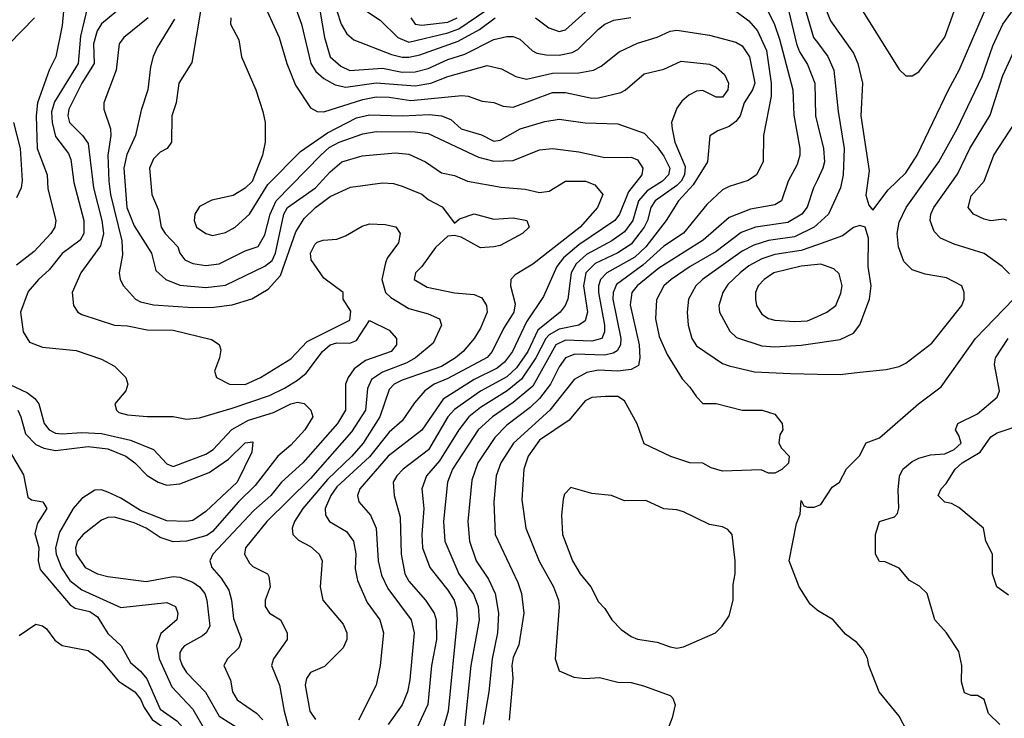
# Model space of a CAD drawing. Header units: inches. Extents: x 1793389 to 1900389, y 320802 to 470796.
# Tile 351 of 656: x 1847560 to 1850572, y 420169 to 422304. Entities that reach past the tile are written whole.
import ezdxf

# ---------------------------------------------------------------- set-up
doc = ezdxf.new("R2010")
doc.units = ezdxf.units.IN
doc.header["$MEASUREMENT"] = 0
doc.layers.add('B8442', color=7, linetype='Continuous')
doc.layers.add('B8452', color=7, linetype='Continuous')

msp = doc.modelspace()

# ---------------------------------------------------------------- linework, layer by layer
at = {"layer": 'B8442', "color": 2}
for points, elevation in [([(1849137.3, 422310), (1849178.7, 422278.7), (1849210, 422268), (1849230, 422273.4), (1849370, 422400.5)], 322), ([(1847773.7, 422370), (1847746.7, 422253.3), (1847738.9, 422170), (1847666.9, 422053.1), (1847658, 422022), (1847659.1, 421990), (1847670, 421946.8), (1847710, 421894.8), (1847716.7, 421876.7), (1847726.1, 421806.1), (1847756.5, 421690), (1847756.4, 421650), (1847744.9, 421630), (1847690, 421589.5), (1847650, 421539.5), (1847617.3, 421510), (1847586.4, 421473.6), (1847563.1, 421410), (1847570.6, 421350), (1847590, 421318.8), (1847630, 421302.8), (1847732.8, 421292.8), (1847810, 421266), (1847850, 421244.7), (1847884.7, 421210), (1847891.3, 421190), (1847884.7, 421170), (1847851, 421130), (1847856, 421110), (1847863.8, 421103.8), (1847890, 421096.3), (1847950, 421090.8), (1848030, 421090.7), (1848070, 421082.8), (1848110, 421087.3), (1848210, 421117), (1848324.4, 421155.6), (1848370, 421178), (1848410, 421201.7), (1848436.2, 421223.8), (1848486.6, 421290), (1848509.6, 421310), (1848530, 421315.8), (1848570, 421315.6), (1848590, 421323.8), (1848630, 421384.9), (1848690, 421355.5), (1848712.2, 421330), (1848712.4, 421310), (1848696.3, 421290), (1848617.7, 421262.3), (1848583.6, 421236.4), (1848564.4, 421210), (1848556.4, 421190), (1848557, 421110), (1848532.2, 421070), (1848426.7, 420950), (1848361.3, 420890), (1848328.4, 420850), (1848276.5, 420803.5), (1848150.5, 420670), (1848142, 420650), (1848147.7, 420630), (1848176.7, 420596.7), (1848200.3, 420560.3), (1848208.4, 420530), (1848213.8, 420473.8), (1848239.1, 420410), (1848230, 420384), (1848196, 420350), (1848184.7, 420330), (1848205.5, 420285.5), (1848210.7, 420250), (1848225.5, 420225.5), (1848284.2, 420184.2), (1848304.2, 420164.2)], 286), ([(1848394, 422370), (1848422, 422290), (1848450.4, 422170), (1848465.8, 422145.8), (1848490, 422123.8), (1848524.9, 422104.9), (1848557.4, 422097.4), (1848650, 422111.4), (1848770, 422101.8), (1848817.2, 422110), (1848870, 422130.3), (1848990, 422163.8), (1849034.2, 422154.2), (1849078, 422130), (1849110, 422122), (1849190, 422140.2), (1849270, 422142), (1849315.3, 422150), (1849338.3, 422161.7), (1849393.8, 422206.2), (1849450, 422232.7), (1849510, 422250.4), (1849550, 422268.5), (1849570, 422271.7), (1849670, 422257.1), (1849750, 422235.5), (1849770, 422224), (1849792.2, 422190), (1849808.4, 422110), (1849801.6, 422090), (1849776.4, 422050), (1849763.8, 422010), (1849750, 421992.3), (1849730, 421978), (1849695.3, 421964.7), (1849671.1, 421948.9), (1849664, 421870), (1849620.4, 421799.6), (1849575.3, 421750), (1849537.6, 421690), (1849474.9, 421610), (1849441.9, 421578.1), (1849356.4, 421530), (1849336.5, 421510), (1849330.2, 421490), (1849330.2, 421470), (1849349, 421370), (1849348.8, 421350), (1849340.5, 421330), (1849310, 421321), (1849230, 421324.5), (1849199.5, 421310), (1849130, 421184), (1849070, 421133.7), (1849006.4, 421090), (1848962, 421050), (1848884.2, 420930), (1848868.7, 420890), (1848856.5, 420770), (1848860.3, 420710), (1848903.1, 420610), (1848947.8, 420547.8), (1848962, 420510), (1848965.3, 420470), (1848940.3, 420330), (1848919.5, 420130)], 314), ([(1848472, 422370), (1848492, 422250), (1848510.2, 422190.2), (1848542, 422162), (1848570, 422148.9), (1848670, 422156.1), (1848730, 422143.6), (1848770, 422144.7), (1848810, 422154.3), (1848870, 422182), (1848921.8, 422198.2), (1849010, 422243.1), (1849050, 422252.7), (1849070, 422252.7), (1849090, 422244.9), (1849128.7, 422208.7), (1849142, 422202), (1849170, 422196.4), (1849210, 422196), (1849250, 422204.2), (1849267.4, 422212.6), (1849330, 422274.9), (1849350, 422290.4), (1849377.2, 422302.8), (1849429.6, 422310.4)], 318), ([(1848620.7, 422330), (1848662.9, 422302.9), (1848717.1, 422250), (1848750, 422235.2), (1848870, 422263.5), (1848903.8, 422276.2), (1849011.1, 422348.9)], 326), ([(1849907.2, 422350), (1849935.6, 422230), (1849945.4, 422205.4), (1849970, 422166.8), (1849992, 422110), (1849993.7, 422010), (1850000, 421984.4)], 326), ([(1849958.9, 422350), (1849988.5, 422250), (1850000, 422234.3)], 330), ([(1847528, 422230), (1847606, 422310)], 282), ([(1847694, 422330), (1847690, 422286), (1847670.8, 422190.8), (1847650.4, 422149.6), (1847614.3, 422050), (1847610.2, 422010), (1847613.4, 421910), (1847644.4, 421830), (1847646.6, 421786.6), (1847670.5, 421690), (1847667.7, 421670), (1847655.5, 421650), (1847604.4, 421595.6), (1847550, 421553.3)], 282), ([(1847857.3, 422330), (1847810, 422291.8), (1847797, 422270), (1847785.8, 422230), (1847787.9, 422170), (1847750.3, 422110), (1847710.4, 422030), (1847707.4, 422010), (1847712.7, 421990), (1847752.7, 421950), (1847770, 421926), (1847786.3, 421790), (1847811.5, 421690), (1847816.9, 421650), (1847807.1, 421612.9), (1847747.7, 421530), (1847721, 421470), (1847724.7, 421430), (1847738, 421410), (1847750, 421402.8), (1847850, 421370.5), (1847890, 421368), (1847950, 421356.4), (1848030, 421354.9), (1848146.4, 421326.4), (1848170.7, 421310.7), (1848175.3, 421295.3), (1848171, 421270), (1848156, 421230), (1848162, 421210), (1848202, 421190), (1848250, 421188.5), (1848297.2, 421210), (1848390, 421267.3), (1848439.3, 421320.7), (1848570, 421386), (1848572.6, 421412.6), (1848549.3, 421449.3), (1848549.4, 421470), (1848490, 421513.7), (1848451.5, 421570), (1848449.3, 421590), (1848463.3, 421616.7), (1848470, 421624), (1848488, 421630), (1848530, 421633.4), (1848557, 421643), (1848607.6, 421672.4), (1848630, 421680.5), (1848678.3, 421678.3), (1848710.4, 421670.4), (1848724, 421650), (1848718.5, 421621.5), (1848684.5, 421575.5), (1848678.8, 421561.2), (1848667.7, 421510), (1848679.1, 421470), (1848694.9, 421454.9), (1848750, 421421.6), (1848810, 421404.9), (1848844.7, 421390), (1848850.6, 421370.6), (1848825.2, 421314.8), (1848770.6, 421270), (1848744.6, 421255.4), (1848670, 421227.1), (1848636.1, 421203.9), (1848623.6, 421176.4), (1848617.4, 421110), (1848575.5, 421044.5), (1848450, 420901.3), (1848315.8, 420770), (1848250.6, 420690), (1848247.7, 420670), (1848262.8, 420642.8), (1848272.8, 420632.8), (1848318, 420610), (1848322, 420602), (1848326, 420570), (1848311, 420530), (1848311.3, 420510), (1848324.7, 420490), (1848358, 420470), (1848378.8, 420430), (1848378.8, 420410), (1848336.3, 420350), (1848330.6, 420330), (1848354.4, 420270), (1848368.7, 420190), (1848390.3, 420110.3)], 290), ([(1847952.7, 422310), (1847879.1, 422250), (1847864.9, 422230), (1847855.5, 422150), (1847817.3, 422050), (1847817.3, 422030), (1847838, 421970), (1847839.3, 421950), (1847830.3, 421889.7), (1847832.6, 421810), (1847838, 421770), (1847872.3, 421627.7), (1847874.6, 421585.4), (1847864, 421530), (1847867.3, 421510), (1847877.3, 421490), (1847914.8, 421450), (1847930, 421441.6), (1847970, 421432.7), (1848090, 421424.2), (1848154.2, 421425.8), (1848210, 421432), (1848270, 421450.4), (1848319.8, 421480.2), (1848358.2, 421521.8), (1848404.9, 421655.1), (1848430, 421696.3), (1848465.1, 421730), (1848510, 421763.1), (1848572.4, 421792.4), (1848670, 421805.5), (1848703.4, 421803.4), (1848730, 421795.5), (1848790, 421770.6), (1848810, 421754), (1848852.2, 421732.2), (1848890, 421682), (1848905.2, 421694.8), (1848950, 421710.6), (1849010, 421694), (1849070, 421698.8), (1849111.3, 421690), (1849118, 421670), (1849098, 421650), (1849030, 421614), (1849010, 421609.2), (1848970, 421606.6), (1848910, 421639), (1848890, 421644), (1848870, 421642), (1848832.2, 421607.8), (1848790.3, 421549.7), (1848770.7, 421530), (1848766.8, 421510), (1848806, 421486), (1848890, 421468.7), (1848950, 421464.4), (1848974, 421454), (1848988, 421430), (1848990.4, 421410), (1848970, 421361.2), (1848950, 421329.3), (1848916.4, 421290), (1848892.7, 421270), (1848850, 421243.9), (1848730, 421202.6), (1848706, 421190), (1848690, 421174), (1848661.5, 421090), (1848610.3, 421010), (1848576, 420970), (1848501.5, 420898.5), (1848426.7, 420810), (1848400.5, 420770), (1848394, 420750), (1848396, 420730), (1848413, 420713), (1848450, 420693.4), (1848476.3, 420670), (1848485.5, 420650), (1848479.1, 420570), (1848487.7, 420530), (1848550, 420456), (1848560.7, 420430), (1848560.7, 420410), (1848550, 420384), (1848492.8, 420327.2), (1848450, 420309), (1848437.3, 420290), (1848433.4, 420270), (1848447.7, 420190), (1848464.7, 420164.7)], 294), ([(1848113, 422330), (1848086.4, 422173.6), (1848046.8, 422110), (1848038.8, 422050), (1848026, 422010), (1848024.7, 421930), (1848011.3, 421910), (1847990, 421899), (1847970, 421879), (1847957.3, 421850), (1847964, 421770), (1847983.5, 421723.5), (1847993, 421670), (1848005.5, 421650), (1848043.8, 421610), (1848050.5, 421590), (1848064.9, 421570), (1848090, 421558.4), (1848130, 421552.2), (1848170, 421557.6), (1848250, 421597.6), (1848289.7, 421610.3), (1848310, 421646.8), (1848326.4, 421710), (1848344.2, 421750), (1848481.1, 421890), (1848506.7, 421913.3), (1848537, 421930), (1848610, 421954.9), (1848650, 421962.6), (1848770, 421961.7), (1848810, 421955.8), (1848963.6, 421883.6), (1849010, 421871.4), (1849070, 421873.7), (1849150, 421906.4), (1849190, 421910.4), (1849270, 421900.4), (1849350, 421883.1), (1849430, 421883.8), (1849450, 421875.5), (1849466, 421850), (1849463, 421830), (1849421.8, 421778.2), (1849394.6, 421710), (1849380.3, 421690), (1849270, 421616), (1849223.6, 421576.4), (1849202.6, 421550), (1849162.3, 421457.7), (1849110, 421380.7), (1849067.2, 421290), (1849042.8, 421257.2), (1849020.7, 421239.3), (1848950, 421204.2), (1848855.6, 421144.4), (1848790.2, 421049.8), (1848687, 420970), (1848600.5, 420870), (1848593.4, 420850), (1848597.3, 420830), (1848633, 420790), (1848650.3, 420750.3), (1848657, 420650), (1848666.5, 420606.5), (1848685.7, 420565.7), (1848757.1, 420470), (1848766.4, 420430), (1848753.4, 420286.6), (1848746, 420250), (1848730.4, 420210), (1848687.7, 420150)], 302), ([(1848206, 422310), (1848204.9, 422290), (1848230, 422242), (1848238.8, 422190), (1848282.8, 422090), (1848303.5, 422023.5), (1848311, 421990), (1848311, 421930), (1848302.8, 421890), (1848270.8, 421809.2), (1848250, 421788.7), (1848213, 421767), (1848147.9, 421752.1), (1848110, 421733.2), (1848096.3, 421710), (1848093.4, 421690), (1848100.7, 421670), (1848130, 421650.6), (1848150, 421644), (1848190, 421654), (1848219, 421670), (1848262.7, 421710), (1848319.5, 421800.5), (1848419.3, 421900.7), (1848501.4, 421958.6), (1848590, 422004.2), (1848630, 422013.1), (1848730, 422010.2), (1848813.8, 422013.8), (1848850.2, 422010.2), (1848879.3, 421999.3), (1848910.8, 421970), (1848972.5, 421952.5), (1849010, 421933), (1849030, 421935.5), (1849090.6, 421970.6), (1849166.7, 421993.3), (1849210, 422000.4), (1849290, 421988.4), (1849390, 421985.5), (1849470, 421957.3), (1849510, 421915.5), (1849530, 421887.3), (1849548.4, 421850), (1849544.4, 421830), (1849526.4, 421810), (1849479.5, 421780.5), (1849452.4, 421750), (1849435.8, 421690), (1849410, 421655.4), (1849371.7, 421628.3), (1849293.6, 421586.4), (1849262.1, 421557.9), (1849246.5, 421530), (1849237, 421450), (1849228.4, 421430), (1849213, 421410), (1849144.7, 421355.3), (1849114, 421290), (1849079.7, 421240.3), (1849050, 421212), (1848970, 421168.5), (1848890, 421112.8), (1848870, 421089.6), (1848811, 420989), (1848733.4, 420930), (1848714, 420910), (1848703, 420890), (1848705.5, 420850), (1848723.4, 420783.4), (1848726.7, 420670), (1848738.4, 420610), (1848750, 420587.7), (1848801.6, 420530), (1848828.2, 420490), (1848833.7, 420470), (1848834.9, 420410), (1848819.5, 420330), (1848808.9, 420211.1), (1848761.6, 420110)], 306), ([(1848317.3, 422330), (1848353.4, 422250), (1848377.1, 422170), (1848403.9, 422103.9), (1848450, 422034.8), (1848470, 422023), (1848490, 422022.4), (1848610, 422060.2), (1848650, 422067.7), (1848690, 422067.4), (1848756.5, 422056.5), (1848912, 422072), (1848932, 422070), (1848974.8, 422054.8), (1849010, 422050.5), (1849039.3, 422039.3), (1849070, 422036.4), (1849190, 422081.6), (1849230, 422081.3), (1849310, 422064.4), (1849330, 422064.9), (1849398.4, 422081.6), (1849411.9, 422088.1), (1849470, 422138), (1849530, 422153), (1849583.3, 422176.7), (1849670, 422167.7), (1849690, 422159.1), (1849716.2, 422136.2), (1849728.2, 422110), (1849726, 422090), (1849710, 422067.3), (1849690, 422067.6), (1849650, 422087.3), (1849630, 422085.6), (1849606.3, 422073.7), (1849584.9, 422055.1), (1849570, 422033.2), (1849553.4, 421990), (1849555.5, 421970), (1849564.2, 421930), (1849595.6, 421855.6), (1849594, 421830), (1849583.2, 421810), (1849570, 421797.6), (1849504.2, 421750), (1849490.3, 421730), (1849480.2, 421690), (1849470.2, 421670), (1849430, 421618.3), (1849390, 421590.9), (1849320.8, 421559.2), (1849291.6, 421530), (1849284.9, 421490), (1849296.9, 421410), (1849290, 421383.7), (1849270.8, 421370), (1849210, 421357.8), (1849179.7, 421340.3), (1849169.2, 421330), (1849139.3, 421270), (1849095.2, 421204.8), (1849050.8, 421169.2), (1848970, 421118.5), (1848933.7, 421090), (1848903.1, 421050), (1848844.4, 420955.6), (1848804.4, 420910), (1848790.4, 420870), (1848795.8, 420810), (1848790.4, 420730), (1848792.4, 420690), (1848814.9, 420630), (1848870, 420560.5), (1848888.7, 420530), (1848896.4, 420503.6), (1848898.7, 420470), (1848870.3, 420190), (1848835.8, 420070)], 310), ([(1848530, 422331.3), (1848543.7, 422290), (1848561.1, 422261.1), (1848582.4, 422242.4), (1848697.6, 422197.6), (1848730, 422189.1), (1848750, 422189.1), (1848783.8, 422196.2), (1848901.7, 422238.3), (1848966.4, 422273.6), (1849014, 422310)], 322), ([(1848756.4, 422310), (1848770, 422290.6), (1848790, 422287.6), (1848870, 422296.9), (1848898, 422310)], 330), ([(1849750, 422330.4), (1849790, 422300.4), (1849816.5, 422270), (1849844, 422210), (1849858.5, 422110), (1849858.3, 422070), (1849835.5, 421950), (1849834, 421870), (1849814, 421830), (1849787.9, 421812.1), (1849730, 421794.5), (1849710, 421783.7), (1849661.4, 421738.6), (1849590, 421651.6), (1849530, 421611.3), (1849465.9, 421554.1), (1849385.6, 421494.4), (1849374.9, 421470), (1849374.7, 421450), (1849398.5, 421330), (1849398, 421310), (1849387.9, 421292.1), (1849375.6, 421284.4), (1849350, 421278.2), (1849258, 421282), (1849229.3, 421270.7), (1849210, 421242.9), (1849183.6, 421190), (1849150, 421146.3), (1849121.5, 421118.5), (1849050, 421064.7), (1849013.3, 421026.7), (1848961.3, 420950), (1848943.4, 420896.6), (1848930.4, 420770), (1848935.8, 420710), (1848956.4, 420650), (1848994.1, 420594.1), (1849014, 420550), (1849024.2, 420490), (1849022, 420430), (1849005.3, 420350), (1848995.3, 420250), (1848977.6, 420150)], 318), ([(1849849, 422329), (1849869.1, 422289.1), (1849884.2, 422244.2), (1849924.4, 422090), (1849928, 422012), (1849946.7, 421910), (1849946.7, 421890), (1849938.3, 421861.7), (1849910.5, 421810), (1849890.5, 421750), (1849870, 421738.4), (1849795.4, 421724.6), (1849730, 421699.6), (1849650.4, 421630), (1849515.1, 421544.9), (1849448.5, 421490), (1849432.4, 421470), (1849427.2, 421432.8), (1849454.6, 421310), (1849457.4, 421270), (1849453.1, 421246.9), (1849430, 421235.1), (1849390, 421229.7), (1849330, 421232.4), (1849294.3, 421225.7), (1849256.1, 421203.9), (1849181.3, 421110), (1849070.4, 421010), (1849032, 420950), (1849017.6, 420910), (1849010.4, 420829.6), (1849014.9, 420730), (1849083.9, 420583.9), (1849094.9, 420550), (1849102.4, 420490), (1849086.9, 420393.1), (1849070, 420354), (1849065.3, 420330), (1849068.4, 420290), (1849057.5, 420162.5)], 322), ([(1848034.1, 422305.9), (1847980.9, 422219.1), (1847968.5, 422191.5), (1847959.9, 422160.1), (1847952.2, 422090), (1847932.1, 422027.9), (1847914.4, 421950), (1847888.1, 421891.9), (1847879, 421850), (1847888.1, 421730), (1847910, 421673.4), (1847963, 421590), (1847977.1, 421537.1), (1848006.8, 421510), (1848050, 421492.2), (1848130, 421485.7), (1848190, 421492.2), (1848310, 421550.3), (1848332, 421568), (1848343.1, 421590), (1848367.7, 421710), (1848378.9, 421730), (1848465.1, 421790), (1848510, 421839.1), (1848545.2, 421870), (1848607.9, 421887.9), (1848710, 421897.1), (1848750, 421892.7), (1848801, 421870), (1848850, 421836.3), (1848890, 421827.7), (1848930, 421810.5), (1849032.5, 421792.5), (1849105.8, 421785.8), (1849150, 421775.5), (1849180.1, 421779.9), (1849230, 421810.7), (1849290.3, 421810.3), (1849319.5, 421799.5), (1849344, 421770), (1849327.3, 421730), (1849274, 421670), (1849130, 421557), (1849075.8, 421524.2), (1849062, 421510), (1849061.6, 421490), (1849075.6, 421435.6), (1849071.6, 421410), (1849040.2, 421359.8), (1849005.3, 421290), (1848990, 421271.6), (1848870, 421207.3), (1848827.7, 421190), (1848799.3, 421170), (1848767.3, 421132.7), (1848730, 421078), (1848690, 421043.6), (1848630, 420968.2), (1848530, 420875.8), (1848511.8, 420850), (1848494.4, 420810), (1848495.5, 420790), (1848507.7, 420770), (1848559.9, 420739.9), (1848581.3, 420710), (1848588.3, 420671.7), (1848585.8, 420625.8), (1848593, 420590), (1848622.9, 420522.9), (1848662, 420470), (1848673, 420430), (1848663, 420330), (1848650.6, 420270), (1848596.7, 420163.3)], 298), ([(1847541, 421990), (1847562, 421910), (1847567.7, 421812.3), (1847564.9, 421790), (1847550, 421759)], 278), ([(1850000, 421814.3), (1849988.4, 421790), (1849968.8, 421731.2), (1849952.7, 421710), (1849910, 421684.4), (1849810.2, 421669.8), (1849766.5, 421653.5), (1849690, 421595.4), (1849610.5, 421550), (1849553, 421510), (1849530.6, 421490), (1849508, 421448), (1849504.4, 421390), (1849516.1, 421336.1), (1849540.9, 421280.9), (1849586, 421206), (1849610, 421181), (1849630, 421151.3), (1849650, 421131.3), (1849690, 421130.8), (1849770, 421110.8), (1849830.9, 421110.9), (1849870, 421098), (1849892, 421070), (1849894, 421050), (1849885.4, 421034.6), (1849882, 421010), (1849890, 420994), (1849914, 420970), (1849911.1, 420948.9), (1849891.1, 420928.9), (1849870, 420918), (1849850, 420918), (1849828.4, 420928.4), (1849710, 420924), (1849674.6, 420934.6), (1849650, 420948), (1849610, 420949), (1849551.6, 420968.4), (1849470, 421008), (1849449.1, 421069.1), (1849410, 421139), (1849390, 421152.3), (1849352.1, 421152.1), (1849310, 421149.2), (1849290, 421139.3), (1849240.4, 421079.6), (1849150, 421018.7), (1849115.8, 420970), (1849102.4, 420930), (1849095.9, 420835.9), (1849108, 420750), (1849148.7, 420648.7), (1849193, 420570), (1849207.7, 420530), (1849210.5, 420509.5), (1849198, 420350), (1849210, 420314), (1849254.8, 420294.8), (1849290, 420290.7), (1849333.7, 420293.7), (1849390, 420279.1), (1849430, 420278), (1849468.2, 420268.2), (1849550, 420238), (1849558, 420230), (1849564.7, 420210), (1849556, 420170), (1849541, 420130)], 326), ([(1850000, 421678.8), (1849990.2, 421669.8), (1849930, 421639.8), (1849850, 421628.6), (1849805.5, 421614.5), (1849770, 421596.4), (1849648.2, 421510), (1849628.2, 421490), (1849605.5, 421450), (1849601.6, 421410), (1849604.4, 421370), (1849616.3, 421330), (1849630, 421306.8), (1849710, 421253.4), (1849730, 421245.5), (1849808.1, 421228.1), (1849917.5, 421222.5), (1850000, 421220.7)], 330), ([(1850000, 421616.3), (1849950, 421598.7), (1849870, 421586), (1849830, 421573.5), (1849790, 421551.2), (1849763.8, 421530), (1849725.8, 421494.2), (1849710.4, 421470), (1849698.4, 421430), (1849700.5, 421410), (1849732.3, 421352.3), (1849752.3, 421332.3), (1849830, 421306.7), (1849870, 421303.7), (1849950, 421308.7), (1850000, 421316.1)], 334), ([(1850000, 421555.9), (1849950, 421551), (1849866.8, 421530), (1849837.3, 421510), (1849819.1, 421490), (1849810.7, 421470), (1849810.6, 421450), (1849814, 421430), (1849830, 421404), (1849850.4, 421390.4), (1849870, 421386), (1849930, 421381.6), (1849970, 421383.8), (1850000, 421397.1)], 338), ([(1847530, 421188.5), (1847583.8, 421163.8), (1847606.5, 421146.5), (1847618.4, 421130), (1847634.9, 421070), (1847650.7, 421050), (1847670, 421040.3), (1847690, 421038), (1847750, 421042.4), (1847810, 421039.1), (1847899.1, 421019.1), (1847970, 420990.5), (1848010, 420946), (1848030, 420938.4), (1848130, 420975.8), (1848151.6, 420990), (1848208.7, 421051.3), (1848260, 421080), (1848336.3, 421103.7), (1848390, 421130.3), (1848410, 421135.3), (1848430.4, 421130.4), (1848450.5, 421110.5), (1848457.1, 421090), (1848432.7, 421050), (1848390, 421003.7), (1848350, 420969.4), (1848280, 420880), (1848229.4, 420830.6), (1848150, 420739.6), (1848133.1, 420726.9), (1848070, 420709.7), (1848030, 420708), (1847990, 420721.3), (1847946.6, 420750), (1847910, 420766.3), (1847850, 420783.7), (1847830, 420782.7), (1847810, 420774), (1847754.8, 420730), (1847737.3, 420710), (1847730.6, 420690), (1847733.4, 420670), (1847760.7, 420630), (1847798, 420610), (1847830, 420601.6), (1847947, 420587), (1848030, 420601.6), (1848050, 420600.4), (1848090, 420584.4), (1848110.5, 420570), (1848126, 420550), (1848132.2, 420530), (1848141.6, 420450), (1848130.6, 420430), (1848119.3, 420420.7), (1848064, 420390), (1848057.6, 420382.4), (1848050.5, 420370), (1848050.4, 420350), (1848057.6, 420330), (1848070, 420308.2), (1848129, 420249), (1848170, 420174.9), (1848242, 420130)], 282), ([(1847554.4, 421110), (1847564.2, 421090), (1847577.7, 421037.7), (1847610, 421005.3), (1847634.5, 420994.5), (1847670, 420987.6), (1847770, 420999.7), (1847830, 420992.4), (1847884.4, 420970), (1847912.4, 420950), (1847950.3, 420910.3), (1847984, 420890), (1848010, 420880.9), (1848050, 420885.5), (1848139.8, 420920.2), (1848198.9, 420961.1), (1848250, 421010.5), (1848273.7, 421013.7), (1848270, 420982), (1848224.9, 420890), (1848130, 420800.5), (1848090, 420773.3), (1848070, 420769.7), (1848010, 420772.3), (1847930, 420803.5), (1847870, 420842), (1847830, 420859.7), (1847810, 420866.6), (1847790, 420866.3), (1847750, 420840.5), (1847723.7, 420810), (1847682.2, 420737.8), (1847670.2, 420690), (1847671.4, 420670), (1847688.5, 420628.5), (1847714, 420590), (1847750, 420561.1), (1847870, 420507.7), (1848010, 420523), (1848036.3, 420510), (1848044, 420490), (1848040.7, 420470), (1847991.8, 420428.2), (1847978.4, 420390), (1847986.7, 420350), (1848025.1, 420265.1), (1848090, 420196.3), (1848170, 420057.3)], 278), ([(1847527.7, 420987.7), (1847572.4, 420912.4), (1847584.7, 420844.7), (1847595.9, 420835.9), (1847631.3, 420830), (1847642.8, 420810), (1847614.9, 420765.1), (1847606.7, 420733.3), (1847618.9, 420690), (1847617, 420650), (1847623.1, 420623.1), (1847715.1, 420515.1), (1847730, 420505.7), (1847774.8, 420494.8), (1847798.3, 420478.3), (1847830, 420428.2), (1847870.8, 420390), (1847898.8, 420338.8), (1847930, 420313), (1847949.2, 420289.2), (1847990, 420197), (1848040.7, 420160.7), (1848060, 420140), (1848156.1, 420000)], 274), ([(1850000, 420498.4), (1849999, 420499), (1849978, 420518), (1849944, 420570), (1849914, 420650), (1849936.4, 420763.6), (1849947.3, 420792.7), (1849950, 420834), (1849958, 420818), (1849970, 420814), (1849990, 420814), (1850000, 420818)], 326), ([(1847558.4, 420421.6), (1847610, 420456), (1847630, 420451), (1847642, 420442), (1847667.9, 420407.9), (1847690, 420391), (1847770, 420376), (1847790, 420361), (1847810, 420344), (1847862.5, 420282.5), (1847912.2, 420250), (1847930, 420227.3), (1847941.2, 420201.2), (1847965.3, 420165.3), (1848015.8, 420130), (1848036, 420110), (1848064.4, 420064.4), (1848114.7, 420000)], 270)]:
    msp.add_lwpolyline(points, dxfattribs=dict(at, elevation=elevation))
at = {"layer": 'B8442', "color": 2, "elevation": 330}
msp.add_lwpolyline([(1849246, 420874), (1849226.4, 420853.6), (1849222, 420838), (1849217.3, 420790), (1849220.5, 420730), (1849250.7, 420650), (1849274.8, 420610), (1849307.3, 420570), (1849330, 420524.7), (1849350, 420504.7), (1849371.3, 420470), (1849399.8, 420439.8), (1849430, 420418.8), (1849450, 420410.8), (1849510, 420401), (1849550, 420386.8), (1849570, 420382.8), (1849590, 420386.8), (1849688.7, 420430), (1849709, 420450), (1849730, 420482), (1849742, 420530), (1849742, 420578), (1849748, 420610), (1849748.7, 420650), (1849739, 420730), (1849725.6, 420745.6), (1849710, 420754), (1849670, 420761.2), (1849590, 420799.3), (1849570, 420806), (1849530, 420809.3), (1849474.8, 420834.8), (1849410, 420833.2), (1849370, 420849.2), (1849310, 420856)], close=True, dxfattribs=at)
at = {"layer": 'B8452', "color": 2}
for points, elevation in [([(1850000, 422398.7), (1850004.2, 422390), (1850040.2, 422300.2), (1850110, 422202), (1850123.7, 422170), (1850138, 422110), (1850132.7, 422010), (1850158.5, 421841.5), (1850147.7, 421767.7), (1850156.9, 421736.9), (1850170, 421722), (1850215.9, 421784.1), (1850270, 421836.3), (1850305.1, 421890), (1850400.7, 422090), (1850434, 422150), (1850511.1, 422328.9), (1850549.6, 422390), (1850640.7, 422510)], 334), ([(1850000, 421220.7), (1850070, 421219.1), (1850130, 421226.8), (1850210, 421234.8), (1850250, 421244), (1850270, 421254), (1850350, 421314.8), (1850441.2, 421430), (1850449, 421450), (1850449, 421470), (1850442, 421490), (1850394.8, 421514.8), (1850330, 421526), (1850290, 421539.3), (1850264.4, 421564.4), (1850247.6, 421610), (1850244.2, 421650), (1850250, 421684.7), (1850271.6, 421730), (1850371.6, 421870), (1850427.6, 421970), (1850504.2, 422130), (1850536.2, 422223.8), (1850567.6, 422290), (1850711, 422489)], 330), ([(1850114.8, 422370), (1850250, 422152), (1850270, 422132), (1850290, 422132), (1850310, 422144.7), (1850390, 422251), (1850418, 422330)], 338), ([(1850587.5, 421527.5), (1850565.2, 421550), (1850510, 421589.4), (1850418, 421618), (1850376.6, 421636.6), (1850356.6, 421656.6), (1850344.5, 421690), (1850347, 421710), (1850356.2, 421730), (1850428.3, 421831.7), (1850466, 421910), (1850528.2, 422011.8), (1850566.7, 422133.3), (1850630, 422270.6)], 326), ([(1850000, 422234.3), (1850031.4, 422191.4), (1850050.4, 422150), (1850063.4, 422023.4), (1850081.7, 421910), (1850078.7, 421830), (1850070.4, 421790), (1850034, 421710), (1850000, 421678.8)], 330), ([(1850000, 421984.4), (1850018.4, 421910), (1850021.3, 421870), (1850017, 421850), (1850000, 421814.3)], 326), ([(1850579, 421690), (1850570, 421694.5), (1850530.5, 421689.5), (1850510, 421694.5), (1850477.2, 421710), (1850460.9, 421730), (1850470, 421766), (1850509.7, 421810.3), (1850539.5, 421890), (1850604.5, 421990)], 322), ([(1850000, 421316.1), (1850070, 421326.4), (1850110, 421345.5), (1850130, 421370.8), (1850159.5, 421450), (1850164.5, 421490), (1850155.1, 421550), (1850156.5, 421636.5), (1850146, 421670), (1850130, 421675.3), (1850110, 421668.7), (1850076.7, 421643.3), (1850000, 421616.3)], 334), ([(1850000, 421397.1), (1850029, 421410), (1850056, 421430), (1850072, 421468), (1850076, 421490), (1850066.8, 421526.8), (1850050, 421542.7), (1850010, 421556.9), (1850000, 421555.9)], 338), ([(1850000, 420818), (1850010, 420822), (1850045.2, 420874.8), (1850068, 420890), (1850089.1, 420930.9), (1850128.9, 420971.1), (1850149.3, 421010.7), (1850190, 421026), (1850309, 421130), (1850378, 421182), (1850483.7, 421330), (1850599.3, 421450)], 326), ([(1850558, 420150), (1850523.1, 420183.1), (1850510, 420226), (1850490, 420238), (1850470, 420238), (1850450, 420246), (1850440.2, 420280.2), (1850441.2, 420330), (1850432.9, 420372.9), (1850395.3, 420430), (1850359, 420470), (1850335.3, 420550), (1850312.7, 420572.7), (1850282, 420590), (1850250, 420628), (1850207.3, 420647.3), (1850190, 420648), (1850178, 420670), (1850177.2, 420730), (1850189.4, 420770), (1850235.5, 420784.5), (1850245.2, 420794.8), (1850249.3, 420810.7), (1850247.3, 420867.3), (1850251.3, 420908.7), (1850260.9, 420930), (1850290, 420954), (1850310, 420964), (1850346, 420974), (1850390, 420977.1), (1850418, 420990), (1850439.3, 421010), (1850432.9, 421032.9), (1850422, 421050), (1850429.2, 421070), (1850490, 421098.8), (1850549.4, 421150.6), (1850557.2, 421170), (1850542, 421250), (1850544.5, 421270), (1850582.9, 421330)], 322), ([(1850584.7, 420544.7), (1850548.7, 420570), (1850535.3, 420610), (1850535.3, 420670), (1850515.3, 420710), (1850508, 420750), (1850432.5, 420812.5), (1850410, 420825.2), (1850390, 420829.2), (1850369, 420850), (1850378, 420870), (1850394, 420886), (1850420.9, 420930), (1850442.9, 420950), (1850497.8, 420982.2), (1850530.9, 421029.1), (1850550, 421041.1), (1850634, 421070)], 318), ([(1850402.4, 420000), (1850365.2, 420030), (1850306, 420090), (1850273.2, 420130), (1850250, 420175.3), (1850189, 420250), (1850157.2, 420330), (1850152.9, 420352.9), (1850139.3, 420379.3), (1850120.2, 420400.2), (1850085.6, 420425.6), (1850048, 420470), (1850000, 420498.4)], 326)]:
    msp.add_lwpolyline(points, dxfattribs=dict(at, elevation=elevation))

doc.saveas('drawing.dxf')
